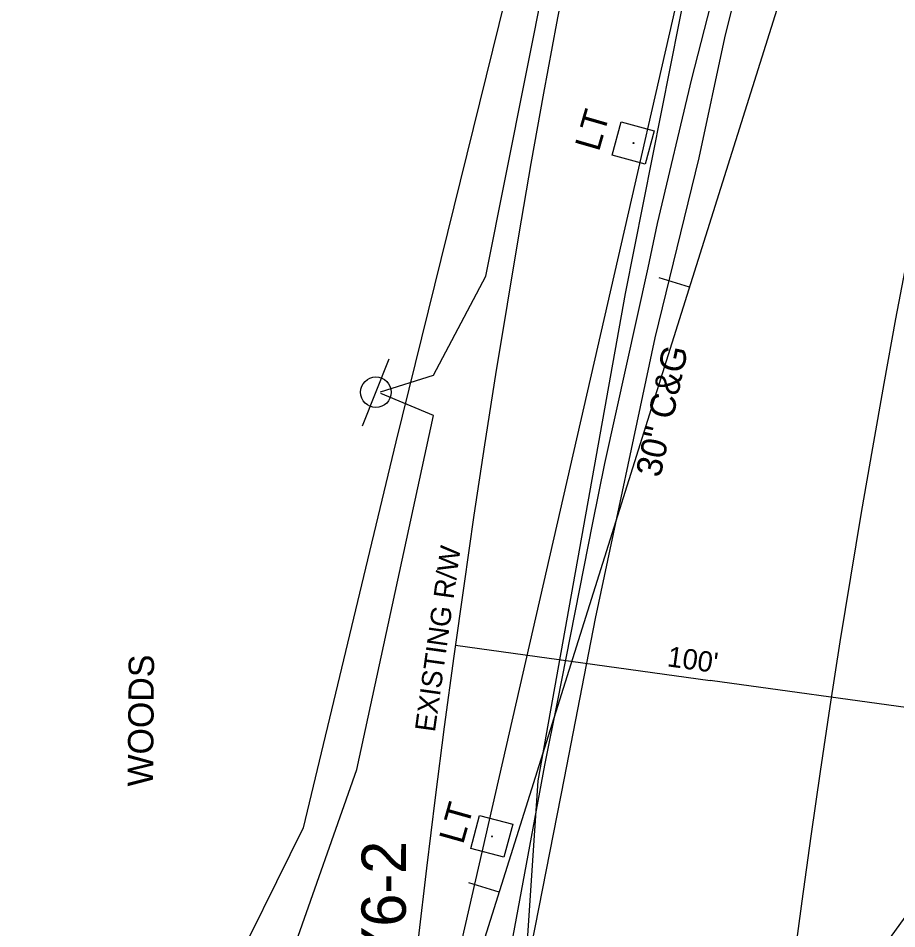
# Model space of a CAD drawing. Extents: x 945964 to 948456, y 631061 to 636061.
# Drawn here: x 946702.9 to 946841.4, y 633133.3 to 633276.9 of the extents above; entities that cross this region are included whole.
import ezdxf

# ---------------------------------------------------------------- set-up
doc = ezdxf.new("R2010")
doc.units = 0
for name, color, linetype in [('Exist Boundary County Line', 7, 'Continuous'), ('Exist Horizontal Alignment', 7, 'Continuous'), ('Exist Horizontal Baseline Alignment', 7, 'Continuous'), ('Exist Horizontal Baseline Alignment Station Label', 7, 'Continuous'), ('Exist Horizontal Baseline Alignment Tick small', 7, 'Continuous'), ('Exist Right of Way Line', 7, 'Continuous'), ('Exist Right of Way Line Text', 7, 'Continuous'), ('Exist Right of Way Width CELL', 7, 'Continuous'), ('Exist Roads Curbs', 7, 'Continuous'), ('Exist Roads Curbs Text', 7, 'Continuous'), ('Exist Roads EOP', 7, 'Continuous'), ('Exist Utilities Other Pole With Base CELL', 7, 'Continuous'), ('Exist Utilities Other Pole With Base Text', 7, 'Continuous'), ('Exist Utilities Sanitary Sewer UG Line', 7, 'Continuous'), ('Exist Utilities Telephone Pole CELL', 7, 'Continuous'), ('Exist Utilities Telephone UG Cable SUE', 7, 'Continuous'), ('Exist Utilities TV UG Cable SUE', 7, 'Continuous'), ('Exist Utilities Water UG Line SUE', 7, 'Continuous'), ('Exist Vegetation Woods Line', 7, 'Continuous'), ('Exist Vegetation Woods Line Text', 7, 'Continuous')]:
    doc.layers.add(name, color=color, linetype=linetype)

# ---------------------------------------------------------------- blocks, each defined once
blk = doc.blocks.new('EXIST UTILITIES TELEPHONE POLE')
at = {"layer": 'Exist Utilities Telephone Pole CELL'}
for p, q in [((-0.1135, 0), (0.11325, 0)), ((0, 0), (0, 0))]:
    blk.add_line(p, q, dxfattribs=at)
blk.add_circle((0, 0), 0.04813, dxfattribs=at)

msp = doc.modelspace()

# ---------------------------------------------------------------- linework, layer by layer
at = {"layer": 'Exist Boundary County Line'}
msp.add_line((947092.82, 633483.47), (946827.48, 633113.91), dxfattribs=at)
at = {"layer": 'Exist Horizontal Alignment'}
msp.add_arc((948718.82, 632879.65), 1909.86, 158.53343, 198.31343, dxfattribs=at)
at = {"layer": 'Exist Horizontal Baseline Alignment'}
msp.add_line((946772.39, 633118.89), (947008.79, 633870.13), dxfattribs=at)
at = {"layer": 'Exist Horizontal Baseline Alignment Tick small'}
for p, q in [((946808.76, 633234.46), (946803.99, 633235.96)), ((946778.74, 633139.07), (946773.97, 633140.57))]:
    msp.add_line(p, q, dxfattribs=at)
at = {"layer": 'Exist Right of Way Line'}
msp.add_arc((948848.33, 632890.69), 2096.28, 158.90258, 198.31343, dxfattribs=at)
at = {"layer": 'Exist Right of Way Width CELL'}
for p in [(946771.84, 633178.01), (946870.89, 633164.3)]:
    msp.add_line(p, (946812.04, 633172.45), dxfattribs=at)
at = {"layer": 'Exist Roads Curbs'}
for points in [[(946813.21, 633391.41), (946820.56, 633382.7), (946822.41, 633380.05), (946825.07, 633375.4), (946826.73, 633371.7), (946828.43, 633366.69), (946829.62, 633361.14), (946830.14, 633356.05), (946829.75, 633347.17), (946829.28, 633344.36), (946828.85, 633342.41), (946827.06, 633335.21), (946824.01, 633324.04), (946821.51, 633315.02), (946816.59, 633296.32), (946814.34, 633287.86), (946811.52, 633276.95), (946809.09, 633267.32), (946803.64, 633244.52), (946802.19, 633237.52), (946795.34, 633206.65), (946793.45, 633197.31), (946787.88, 633169.01), (946785.91, 633159.08)], [(946785.91, 633159.08), (946780.9, 633132.16), (946778.41, 633120.78), (946768.68, 633088.85), (946768.68, 633088.85), (946764.23, 633075.55), (946764.23, 633075.55), (946756.43, 633053.83), (946756.43, 633053.83)]]:
    msp.add_lwpolyline(points, dxfattribs=at)
at = {"layer": 'Exist Roads EOP'}
msp.add_lwpolyline([(946825.78, 633320.22), (946814.29, 633273.8), (946810.24, 633254.84), (946803.28, 633226.47), (946793.87, 633182.22), (946789, 633157.03), (946783.85, 633130.82), (946781.09, 633118.24), (946774.3, 633094.71), (946765.14, 633068.93), (946760.95, 633058.65)], dxfattribs=at)
at = {"layer": 'Exist Utilities Other Pole With Base CELL'}
for p, q in [((946799.91, 633257.19), (946799.91, 633257.19)), ((946777.62, 633147.87), (946777.62, 633147.87))]:
    msp.add_line(p, q, dxfattribs=at)
for points in [[(946797.99, 633260.51), (946803.2, 633259.09), (946801.78, 633253.88), (946796.57, 633255.3), (946797.99, 633260.51)], [(946775.67, 633151.17), (946780.89, 633149.79), (946779.51, 633144.57), (946774.29, 633145.95), (946775.67, 633151.17)]]:
    msp.add_lwpolyline(points, dxfattribs=at)
for centre in [(946799.91, 633257.19), (946777.62, 633147.87)]:
    msp.add_circle(centre, 0.0707, dxfattribs=at)
at = {"layer": 'Exist Utilities Sanitary Sewer UG Line'}
msp.add_lwpolyline([(946762.74, 633087.09), (946841.39, 633430.65)], dxfattribs=at)
at = {"layer": 'Exist Utilities Telephone UG Cable SUE'}
msp.add_lwpolyline([(946760.02, 633217.97), (946768.39, 633220.57), (946776.62, 633236.18), (946789.26, 633299.54), (946803.37, 633350.8), (946797.62, 633365.14)], dxfattribs=at)
at = {"layer": 'Exist Utilities TV UG Cable SUE'}
msp.add_lwpolyline([(946646.07, 633015.59), (946675.71, 633017.9), (946704.88, 633009.7), (946719.17, 633032.34), (946730.86, 633058.36), (946735.81, 633100.19), (946756.28, 633158.42), (946768.39, 633214.25), (946760.1, 633217.68)], dxfattribs=at)
at = {"layer": 'Exist Utilities Water UG Line SUE'}
msp.add_lwpolyline([(946788.6, 632630.18), (946781.16, 632699.34), (946773.28, 632808.46), (946771.79, 632854.84), (946771.8, 632932.21), (946773, 633009.71), (946780.55, 633091.42), (946784.9, 633156.63), (946798.66, 633233.47), (946810, 633290.7), (946821.3, 633337.55), (946829.57, 633363.16), (946855.21, 633460.81), (946878.65, 633533.2), (946897.38, 633594.69), (946885.48, 633607.31), (946857.92, 633638.18)], dxfattribs=at)
at = {"layer": 'Exist Vegetation Woods Line'}
msp.add_lwpolyline([(946779.18, 633372.19), (946784.51, 633369.43), (946792.9, 633356.93), (946795.15, 633341.34), (946780.72, 633284.26), (946762.45, 633210.1), (946747.82, 633149.21), (946735.2, 633123.57), (946725.38, 633108.37), (946726.14, 633086.94), (946727.34, 633063.08), (946724.09, 633046.66), (946712.92, 633038.81), (946709.67, 633027.31), (946706.6, 633016.06), (946687.83, 633001.23), (946682.08, 632993.68)], dxfattribs=at)

# ---------------------------------------------------------------- block references
at = {"layer": 'Exist Utilities Telephone Pole CELL', "xscale": 49.99999999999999, "yscale": 50.00000000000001, "rotation": 68.388369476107}
msp.add_blockref('EXIST UTILITIES TELEPHONE POLE', (946759.31, 633217.9), dxfattribs=at)

# ---------------------------------------------------------------- texts
at = {"layer": 'Exist Horizontal Baseline Alignment Station Label'}
msp.add_text('-BY6-2', height=7, rotation=89.8636, dxfattribs=at).set_placement((946763.99, 633118.03))
at = {"layer": 'Exist Right of Way Line Text'}
msp.add_text('EXISTING R/W', height=3.2, rotation=82.0374, dxfattribs=at).set_placement((946768.61, 633164.22))
at = {"layer": 'Exist Right of Way Width CELL'}
msp.add_text("100'", height=3.2, rotation=352.1222, dxfattribs=at).set_placement((946805.13, 633174.7))
at = {"layer": 'Exist Roads Curbs Text'}
msp.add_text('30" C&G', height=4, rotation=77.8357, dxfattribs=at).set_placement((946804.16, 633204.32))
at = {"layer": 'Exist Utilities Other Pole With Base Text'}
for rotation, p in [(73.9178, (946794.47, 633255.71)), (74.2822, (946773.05, 633146.49))]:
    msp.add_text('LT', height=4, rotation=rotation, dxfattribs=at).set_placement(p)
at = {"layer": 'Exist Vegetation Woods Line Text'}
msp.add_text('WOODS', height=4, rotation=89.5187, dxfattribs=at).set_placement((946724.17, 633155.72))

doc.saveas('drawing.dxf')
